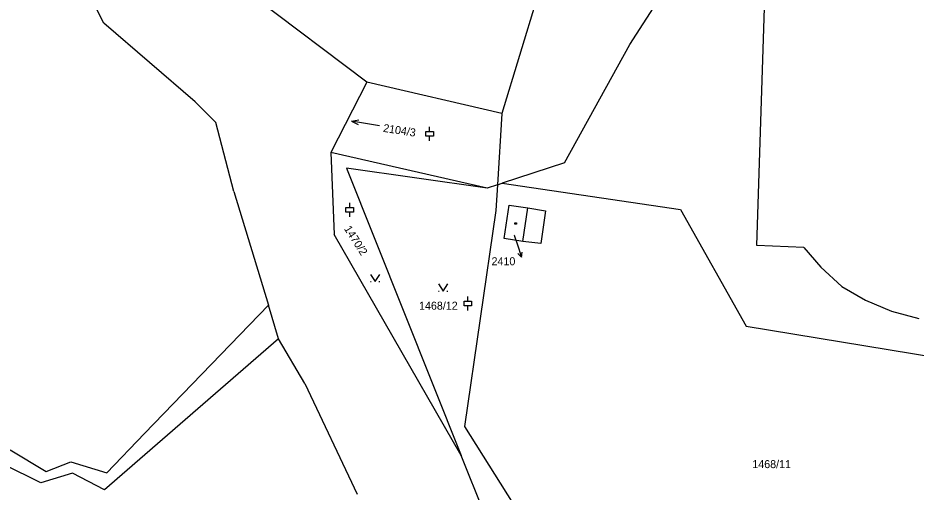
# Model space of a CAD drawing. Extents: x -795483 to -789093, y -1112258 to -1108741.
# Drawn here: x -791963.2 to -791772.5, y -1110432.8 to -1110332.2 of the extents above; entities that cross this region are included whole.
import ezdxf

# ---------------------------------------------------------------- set-up
doc = ezdxf.new("R2010")
doc.units = 0
for name, color, linetype in [('Komunikace', 7, 'Continuous'), ('Vrstva 1', 7, 'Continuous'), ('Vrstva 14', 7, 'Continuous'), ('Vrstva 15', 7, 'Continuous'), ('Vrstva 16', 7, 'Continuous'), ('Vrstva 2', 7, 'Continuous'), ('Vrstva 23', 7, 'Continuous'), ('Vrstva 25', 7, 'Continuous')]:
    doc.layers.add(name, color=color, linetype=linetype)

msp = doc.modelspace()

# ---------------------------------------------------------------- linework, layer by layer
at = {"layer": 'Komunikace'}
msp.add_line((-791857.85, -1110378.33), (-791857.22, -1110380.17), dxfattribs=at)
at = {"layer": 'Vrstva 1'}
for p, q in [((-791944.96, -1110333.38), (-791953.81, -1110315.57)), ((-791850.7, -1110320.6), (-791860.43, -1110352.54)), ((-791806.28, -1110380.53), (-791804.45, -1110323.87)), ((-791889.12, -1110345.88), (-791916.53, -1110325.16)), ((-791833.23, -1110337.85), (-791825.37, -1110325.55)), ((-791925.56, -1110350.01), (-791944.96, -1110333.38)), ((-791847.1, -1110362.99), (-791833.23, -1110337.85)), ((-791889.12, -1110345.88), (-791896.74, -1110360.82)), ((-791860.43, -1110352.54), (-791889.12, -1110345.88)), ((-791921.17, -1110354.39), (-791925.56, -1110350.01)), ((-791860.43, -1110352.54), (-791861.39, -1110367.62)), ((-791917.37, -1110369.08), (-791921.17, -1110354.39)), ((-791863.55, -1110368.32), (-791896.74, -1110360.82)), ((-791896.74, -1110360.82), (-791896.03, -1110378.16)), ((-791847.1, -1110362.99), (-791860.34, -1110367.28)), ((-791893.4, -1110364.1), (-791869.05, -1110425.1)), ((-791863.55, -1110368.32), (-791893.4, -1110364.1)), ((-791861.39, -1110367.62), (-791863.55, -1110368.32)), ((-791861.39, -1110367.62), (-791861.73, -1110373.06)), ((-791861.39, -1110367.62), (-791860.34, -1110367.28)), ((-791860.34, -1110367.28), (-791822.53, -1110372.9)), ((-791917.37, -1110369.08), (-791910.03, -1110393.16)), ((-791859.98, -1110379.03), (-791858.9, -1110371.95)), ((-791858.9, -1110371.95), (-791854.92, -1110372.56)), ((-791854.92, -1110372.56), (-791851.2, -1110373.13)), ((-791861.73, -1110373.06), (-791868.39, -1110418.93)), ((-791851.2, -1110373.13), (-791852.15, -1110380.11)), ((-791822.53, -1110372.9), (-791808.53, -1110397.64)), ((-791869.05, -1110425.1), (-791896.03, -1110378.16)), ((-791856.01, -1110379.64), (-791859.98, -1110379.03)), ((-791852.15, -1110380.11), (-791856.01, -1110379.64)), ((-791796.31, -1110380.93), (-791806.28, -1110380.53)), ((-791796.31, -1110380.93), (-791792.68, -1110385.1)), ((-791792.68, -1110385.1), (-791788.25, -1110389.19)), ((-791788.25, -1110389.19), (-791783.21, -1110392.08)), ((-791907.84, -1110400.33), (-791910.03, -1110393.16)), ((-791783.21, -1110392.08), (-791777.68, -1110394.47)), ((-791777.68, -1110394.47), (-791771.88, -1110396)), ((-791808.53, -1110397.64), (-791761.17, -1110405.38)), ((-791902.28, -1110409.78), (-791907.84, -1110400.33)), ((-791902.28, -1110409.78), (-791891.2, -1110433.29)), ((-791868.39, -1110418.93), (-791853.21, -1110442.92)), ((-791860.21, -1110447.26), (-791869.05, -1110425.1))]:
    msp.add_line(p, q, dxfattribs=at)
at = {"layer": 'Vrstva 16'}
for p, q in [((-791857.22, -1110380.17), (-791856.24, -1110383.01)), ((-791856.24, -1110383.01), (-791857.04, -1110382.22)), ((-791856.24, -1110383.01), (-791856.1, -1110381.9))]:
    msp.add_line(p, q, dxfattribs=at)
at = {"layer": 'Vrstva 2'}
for p, q in [((-791856.01, -1110379.64), (-791854.92, -1110372.56)), ((-791936.32, -1110420.43), (-791910.03, -1110393.16)), ((-791907.84, -1110400.33), (-791944.82, -1110432.35)), ((-791944.36, -1110428.77), (-791936.32, -1110420.43)), ((-791964.87, -1110423.87), (-791957.24, -1110428.46)), ((-791958.32, -1110430.86), (-791966.22, -1110426.96)), ((-791957.24, -1110428.46), (-791952, -1110426.44)), ((-791952, -1110426.44), (-791944.36, -1110428.77)), ((-791951.65, -1110428.81), (-791958.32, -1110430.86)), ((-791944.82, -1110432.35), (-791951.65, -1110428.81))]:
    msp.add_line(p, q, dxfattribs=at)
at = {"layer": 'Vrstva 23'}
for p, q in [((-791892.35, -1110354.11), (-791890.78, -1110353.87)), ((-791886.43, -1110355.13), (-791892.35, -1110354.11)), ((-791892.35, -1110354.11), (-791890.95, -1110354.86)), ((-791875.79, -1110356.31), (-791875.79, -1110355.31)), ((-791876.59, -1110357.31), (-791876.59, -1110356.31)), ((-791876.59, -1110356.31), (-791874.99, -1110356.31)), ((-791874.99, -1110357.31), (-791876.59, -1110357.31)), ((-791875.79, -1110358.31), (-791875.79, -1110357.31)), ((-791874.99, -1110356.31), (-791874.99, -1110357.31)), ((-791893.54, -1110373.46), (-791893.54, -1110372.46)), ((-791893.54, -1110372.46), (-791891.94, -1110372.46)), ((-791892.74, -1110372.46), (-791892.74, -1110371.46)), ((-791891.94, -1110372.46), (-791891.94, -1110373.46)), ((-791891.94, -1110373.46), (-791893.54, -1110373.46)), ((-791892.74, -1110374.46), (-791892.74, -1110373.46)), ((-791888.36, -1110386.69), (-791887.36, -1110388.19)), ((-791887.36, -1110388.19), (-791886.36, -1110386.69)), ((-791888.36, -1110388.19), (-791888.16, -1110388.19)), ((-791886.56, -1110388.19), (-791886.36, -1110388.19)), ((-791873.92, -1110388.68), (-791872.92, -1110390.18)), ((-791872.92, -1110390.18), (-791871.92, -1110388.68)), ((-791873.92, -1110390.18), (-791873.72, -1110390.18)), ((-791872.12, -1110390.18), (-791871.92, -1110390.18)), ((-791867.65, -1110392.33), (-791867.65, -1110391.33)), ((-791868.45, -1110393.33), (-791868.45, -1110392.33)), ((-791868.45, -1110392.33), (-791866.85, -1110392.33)), ((-791866.85, -1110393.33), (-791868.45, -1110393.33)), ((-791867.65, -1110394.33), (-791867.65, -1110393.33)), ((-791866.85, -1110392.33), (-791866.85, -1110393.33))]:
    msp.add_line(p, q, dxfattribs=at)
at = {"layer": 'Vrstva 25'}
for p, q in [((-791857.65, -1110375.7), (-791857.35, -1110375.7)), ((-791857.65, -1110376), (-791857.65, -1110375.7)), ((-791857.35, -1110376), (-791857.65, -1110376)), ((-791857.35, -1110375.7), (-791857.35, -1110376))]:
    msp.add_line(p, q, dxfattribs=at)

# ---------------------------------------------------------------- texts
at = {"layer": 'Vrstva 14'}
for s, rotation, p in [('2104/3', 351.3002, (-791885.74, -1110356.39)), ('1470/2', 302.6764, (-791894.03, -1110376.96))]:
    msp.add_text(s, height=1.7, rotation=rotation, dxfattribs=at).set_placement(p)
for s, p in [('1468/12', (-791878.03, -1110394.14)), ('1468/11', (-791807.25, -1110427.75))]:
    msp.add_text(s, height=1.7, dxfattribs=at).set_placement(p)
at = {"layer": 'Vrstva 15'}
msp.add_text('2410', height=0.1, dxfattribs=at).set_placement((-791857.85, -1110378.33))
at = {"layer": 'Vrstva 16'}
msp.add_text('2410', height=1.7, dxfattribs=at).set_placement((-791862.63, -1110384.71))

doc.saveas('drawing.dxf')
